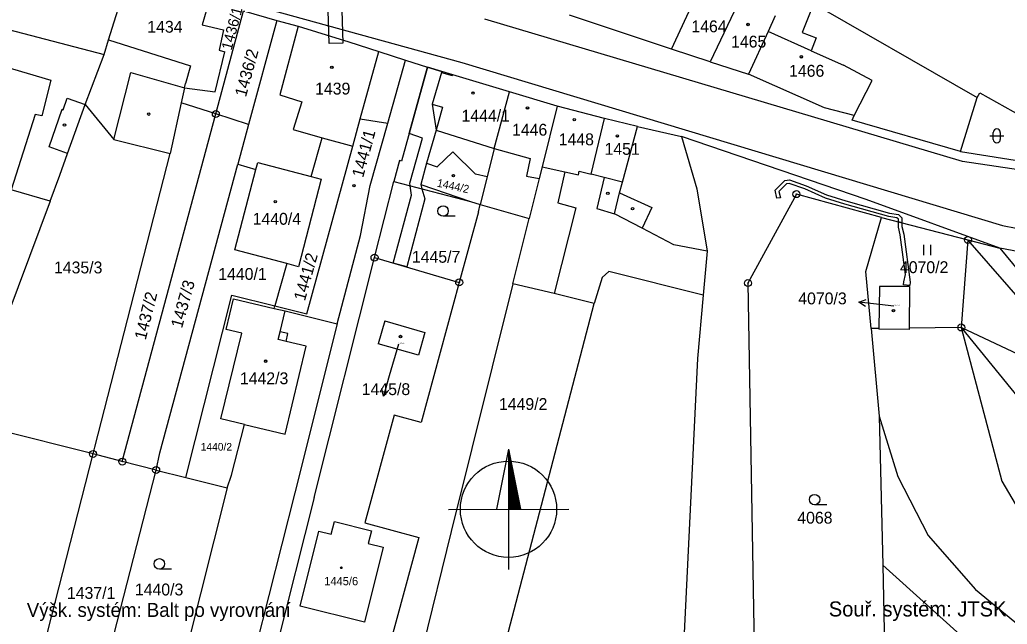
# Model space of a CAD drawing. Extents: x -593183 to -588034, y -1130415 to -1124994.
# Drawn here: x -589829.8 to -589688, y -1129580.6 to -1129493.8 of the extents above; entities that cross this region are included whole.
import ezdxf

# ---------------------------------------------------------------- set-up
doc = ezdxf.new("R2010")
doc.units = 0
for name, color, linetype in [('Vrstva 1', 7, 'Continuous'), ('Vrstva 10', 7, 'Continuous'), ('Vrstva 16', 7, 'Continuous'), ('Vrstva 18', 7, 'Continuous'), ('Vrstva 19', 7, 'Continuous'), ('Vrstva 24', 7, 'Continuous'), ('Vrstva 25', 7, 'Continuous'), ('Vrstva 27', 7, 'Continuous'), ('Vrstva 4', 7, 'Continuous'), ('Vrstva 60', 7, 'Continuous'), ('Vrstva 63', 7, 'Continuous')]:
    doc.layers.add(name, color=color, linetype=linetype)

msp = doc.modelspace()

# ---------------------------------------------------------------- linework, layer by layer
at = {"layer": 'Vrstva 1'}
for p, q in [((-589817.07, -1129496.74), (-589814.58, -1129488.74)), ((-589806.95, -1129488.77), (-589766.33, -1129499.99)), ((-589719.54, -1129489.38), (-589692.32, -1129505)), ((-589736.22, -1129498.08), (-589732.37, -1129489.7)), ((-589802.63, -1129491.15), (-589803.61, -1129494.59)), ((-589726.71, -1129491.54), (-589730.7, -1129499.86)), ((-589801.67, -1129507.36), (-589797.71, -1129492.56)), ((-589797.71, -1129492.56), (-589792.89, -1129493.95)), ((-589736.22, -1129498.08), (-589750.86, -1129493.17)), ((-589721.33, -1129493.29), (-589722.37, -1129495.55)), ((-589803.61, -1129494.59), (-589800.56, -1129495.31)), ((-589792.89, -1129493.95), (-589796.97, -1129508.89)), ((-589792.89, -1129493.95), (-589789.83, -1129494.76)), ((-589789.83, -1129494.76), (-589782.55, -1129497.03)), ((-589694.44, -1129514.19), (-589763.05, -1129493.78)), ((-589800.56, -1129495.31), (-589801.18, -1129498.2)), ((-589722.37, -1129495.55), (-589725.17, -1129501.64)), ((-589817.72, -1129498.84), (-589817.07, -1129496.74)), ((-589782.55, -1129497.03), (-589778.27, -1129498.4)), ((-589820.45, -1129506.01), (-589817.72, -1129498.84)), ((-589801.75, -1129504.2), (-589800.39, -1129498.46)), ((-589801.18, -1129498.2), (-589800.39, -1129498.46)), ((-589780.93, -1129508.08), (-589778.27, -1129498.4)), ((-589778.27, -1129498.4), (-589774.43, -1129499.62)), ((-589730.7, -1129499.86), (-589736.22, -1129498.08)), ((-589776.96, -1129508.68), (-589774.43, -1129499.62)), ((-589771.28, -1129500.65), (-589775.01, -1129514.11)), ((-589774.43, -1129499.62), (-589771.28, -1129500.65)), ((-589769.2, -1129501.28), (-589771.28, -1129500.65)), ((-589766.33, -1129499.99), (-589688.68, -1129523.34)), ((-589730.7, -1129499.86), (-589725.17, -1129501.64)), ((-589767.63, -1129501.75), (-589769.2, -1129501.28)), ((-589759.48, -1129504.2), (-589767.63, -1129501.75)), ((-589714.26, -1129506.5), (-589725.17, -1129501.64)), ((-589806.18, -1129503.61), (-589806.65, -1129505.75)), ((-589806.18, -1129503.61), (-589801.75, -1129504.2)), ((-589761.7, -1129512.3), (-589759.48, -1129504.2)), ((-589752.63, -1129506.26), (-589759.48, -1129504.2)), ((-589692.32, -1129505), (-589691.97, -1129504.34)), ((-589691.97, -1129504.34), (-589681.73, -1129510.08)), ((-589822.95, -1129513.02), (-589820.45, -1129506.01)), ((-589820.45, -1129506.01), (-589816.3, -1129511.01)), ((-589806.65, -1129505.75), (-589808.24, -1129513.02)), ((-589801.67, -1129507.36), (-589806.65, -1129505.75)), ((-589752.63, -1129506.26), (-589754.8, -1129514.93)), ((-589745.85, -1129508.02), (-589752.63, -1129506.26)), ((-589694.73, -1129512.76), (-589692.32, -1129505)), ((-589815.1, -1129557.23), (-589801.67, -1129507.36)), ((-589796.97, -1129508.89), (-589801.67, -1129507.36)), ((-589710, -1129507.59), (-589714.26, -1129506.5)), ((-589710.27, -1129508.25), (-589710, -1129507.59)), ((-589796.97, -1129508.89), (-589798.51, -1129514.55)), ((-589782, -1129511.99), (-589780.93, -1129508.08)), ((-589779.5, -1129517.6), (-589776.96, -1129508.68)), ((-589747.76, -1129516), (-589745.85, -1129508.02)), ((-589741.14, -1129509.17), (-589745.85, -1129508.02)), ((-589741.14, -1129509.17), (-589734.82, -1129510.6)), ((-589694.73, -1129512.76), (-589710.27, -1129508.25)), ((-589734.82, -1129510.6), (-589732.62, -1129518.1)), ((-589708.27, -1129519.64), (-589734.82, -1129510.6)), ((-589816.3, -1129511.01), (-589808.24, -1129513.02)), ((-589788.6, -1129536.05), (-589782, -1129511.99)), ((-589787.97, -1129516.35), (-589786.4, -1129510.76)), ((-589786.4, -1129510.76), (-589782, -1129511.99)), ((-589824.07, -1129516.14), (-589822.95, -1129513.02)), ((-589819.04, -1129555.16), (-589808.24, -1129513.02)), ((-589767.63, -1129512.78), (-589769.87, -1129514.92)), ((-589764.39, -1129515.98), (-589767.63, -1129512.78)), ((-589761.7, -1129512.3), (-589762.72, -1129516.4)), ((-589694.73, -1129512.76), (-589670.27, -1129516.64)), ((-589809.69, -1129555.97), (-589798.51, -1129514.55)), ((-589798.51, -1129514.55), (-589795.92, -1129515.33)), ((-589795.92, -1129515.33), (-589795.66, -1129514.34)), ((-589795.66, -1129514.34), (-589787.97, -1129516.35)), ((-589775.3, -1129514.03), (-589776.13, -1129517.03)), ((-589775.01, -1129514.11), (-589775.3, -1129514.03)), ((-589771.41, -1129514.41), (-589772.25, -1129517.48)), ((-589771.41, -1129514.41), (-589769.87, -1129514.92)), ((-589670.04, -1129517.77), (-589694.44, -1129514.19)), ((-589825.47, -1129519.88), (-589824.07, -1129516.14)), ((-589798.96, -1129526.86), (-589795.92, -1129515.33)), ((-589762.72, -1129516.4), (-589764.39, -1129515.98)), ((-589754.8, -1129514.93), (-589755.22, -1129516.62)), ((-589745.88, -1129516.48), (-589747.76, -1129516)), ((-589786.52, -1129516.73), (-589789.79, -1129529.28)), ((-589787.97, -1129516.35), (-589786.52, -1129516.73)), ((-589780.88, -1129524.81), (-589779.5, -1129517.6)), ((-589778.88, -1129527.96), (-589776.13, -1129517.03)), ((-589776.13, -1129517.03), (-589765.12, -1129519.91)), ((-589772.25, -1129517.48), (-589765.12, -1129519.91)), ((-589762.72, -1129516.4), (-589763.7, -1129520.34)), ((-589755.22, -1129516.62), (-589756.65, -1129522.34)), ((-589743.29, -1129517.13), (-589745.88, -1129516.48)), ((-589743.68, -1129518.68), (-589743.29, -1129517.13)), ((-589825.47, -1129519.88), (-589831.04, -1129518.22)), ((-589744.44, -1129521.67), (-589743.68, -1129518.68)), ((-589732.62, -1129518.1), (-589731.09, -1129527.03)), ((-589718.3, -1129518.86), (-589725.26, -1129531.62)), ((-589706.09, -1129522.2), (-589718.3, -1129518.86)), ((-589825.47, -1129519.88), (-589833.36, -1129540.95)), ((-589765.12, -1129519.91), (-589763.7, -1129520.34)), ((-589763.96, -1129521.38), (-589763.7, -1129520.34)), ((-589763.7, -1129520.34), (-589756.65, -1129522.34)), ((-589689.08, -1129526.59), (-589708.27, -1129519.64)), ((-589763.96, -1129521.38), (-589766.72, -1129531.52)), ((-589740.43, -1129523.76), (-589744.44, -1129521.67)), ((-589759, -1129531.75), (-589756.65, -1129522.34)), ((-589708.33, -1129529.96), (-589706.09, -1129522.2)), ((-589706.09, -1129522.2), (-589693.67, -1129525.43)), ((-589688.68, -1129523.34), (-589675.74, -1129525.95)), ((-589784.26, -1129537.48), (-589780.88, -1129524.81)), ((-589735.89, -1129526.13), (-589740.43, -1129523.76)), ((-589731.09, -1129527.03), (-589735.89, -1129526.13)), ((-589693.67, -1129525.43), (-589694.63, -1129537.99)), ((-589683.52, -1129537.07), (-589693.67, -1129525.43)), ((-589693.67, -1129525.43), (-589689.08, -1129526.59)), ((-589791.48, -1129528.83), (-589798.96, -1129526.86)), ((-589731.09, -1129527.03), (-589731.67, -1129533.35)), ((-589689.08, -1129526.59), (-589682.91, -1129534.14)), ((-589675.02, -1129529.4), (-589689.08, -1129526.59)), ((-589791.48, -1129528.83), (-589793.18, -1129534.9)), ((-589789.79, -1129529.28), (-589791.48, -1129528.83)), ((-589787.56, -1129562.39), (-589778.88, -1129527.96)), ((-589778.88, -1129527.96), (-589766.72, -1129531.52)), ((-589745.21, -1129529.97), (-589746.18, -1129530.82)), ((-589731.67, -1129533.35), (-589745.21, -1129529.97)), ((-589707.57, -1129538.13), (-589708.33, -1129529.96)), ((-589766.72, -1129531.52), (-589772.19, -1129551.63)), ((-589759, -1129531.75), (-589767.87, -1129567.27)), ((-589753.1, -1129533.12), (-589759, -1129531.75)), ((-589746.18, -1129530.82), (-589747.36, -1129534.55)), ((-589725.26, -1129531.62), (-589724.16, -1129597.36)), ((-589805.97, -1129559.52), (-589799.37, -1129533.34)), ((-589799.37, -1129533.34), (-589793.18, -1129534.9)), ((-589747.36, -1129534.55), (-589753.1, -1129533.12)), ((-589702.06, -1129532.13), (-589702.11, -1129538.07)), ((-589800.18, -1129538.27), (-589799.12, -1129533.9)), ((-589799.12, -1129533.9), (-589793.28, -1129535.26)), ((-589765.48, -1129604), (-589747.36, -1129534.55)), ((-589731.67, -1129533.35), (-589732.5, -1129542.46)), ((-589793.28, -1129535.26), (-589793.18, -1129534.9)), ((-589793.28, -1129535.26), (-589791.72, -1129535.62)), ((-589793.18, -1129534.9), (-589788.6, -1129536.05)), ((-589792.44, -1129538.6), (-589791.72, -1129535.62)), ((-589791.72, -1129535.62), (-589784.26, -1129537.48)), ((-589784.26, -1129537.48), (-589790.34, -1129561.7)), ((-589777.4, -1129537.05), (-589778.34, -1129540.32)), ((-589777.4, -1129537.05), (-589771.64, -1129538.71)), ((-589800.93, -1129551.11), (-589797.94, -1129538.8)), ((-589797.94, -1129538.8), (-589800.18, -1129538.27)), ((-589791.32, -1129538.87), (-589792.44, -1129538.6)), ((-589791.59, -1129539.99), (-589791.32, -1129538.87)), ((-589771.64, -1129538.71), (-589772.58, -1129541.98)), ((-589706.44, -1129538.12), (-589707.57, -1129538.13)), ((-589707.57, -1129538.13), (-589706.41, -1129550.69)), ((-589706.44, -1129538.12), (-589706.44, -1129538.24)), ((-589694.63, -1129537.99), (-589702.11, -1129538.07)), ((-589678.71, -1129545.47), (-589694.63, -1129537.99)), ((-589694.63, -1129537.99), (-589670.35, -1129567.92)), ((-589694.63, -1129537.99), (-589688.82, -1129560.05)), ((-589788.68, -1129540.69), (-589791.59, -1129539.99)), ((-589772.58, -1129541.98), (-589778.34, -1129540.32)), ((-589791.72, -1129553.3), (-589788.68, -1129540.69)), ((-589732.5, -1129542.46), (-589734.96, -1129593.28)), ((-589819.29, -1129556.13), (-589836.73, -1129551.73)), ((-589797.55, -1129551.91), (-589800.93, -1129551.11)), ((-589776.05, -1129550.58), (-589780.26, -1129566.03)), ((-589772.19, -1129551.63), (-589776.05, -1129550.58)), ((-589706.41, -1129550.69), (-589705.89, -1129572.07)), ((-589706.41, -1129550.69), (-589703.71, -1129559.39)), ((-589799.41, -1129559.19), (-589797.55, -1129551.91)), ((-589797.55, -1129551.91), (-589791.72, -1129553.3)), ((-589819.29, -1129556.13), (-589819.04, -1129555.16)), ((-589810.24, -1129558.44), (-589809.69, -1129555.97)), ((-589828.04, -1129590.35), (-589819.29, -1129556.13)), ((-589815.1, -1129557.23), (-589819.29, -1129556.13)), ((-589810.24, -1129558.44), (-589815.1, -1129557.23)), ((-589820.4, -1129597.96), (-589810.24, -1129558.44)), ((-589810.24, -1129558.44), (-589805.97, -1129559.52)), ((-589805.97, -1129559.52), (-589800.06, -1129561.01)), ((-589800.06, -1129561.01), (-589799.41, -1129559.19)), ((-589703.71, -1129559.39), (-589699.38, -1129567.82)), ((-589688.82, -1129560.05), (-589685.13, -1129566.31)), ((-589800.06, -1129561.01), (-589810.15, -1129601.06)), ((-589790.34, -1129561.7), (-589802.26, -1129609.03)), ((-589787.56, -1129562.39), (-589795.64, -1129594.52)), ((-589785.11, -1129567.66), (-589784.65, -1129565.82)), ((-589784.65, -1129565.82), (-589779.32, -1129567.15)), ((-589789.58, -1129577.97), (-589786.87, -1129567.22)), ((-589786.87, -1129567.22), (-589785.11, -1129567.66)), ((-589780.26, -1129566.03), (-589776.39, -1129567.08)), ((-589779.32, -1129567.15), (-589779.78, -1129568.99)), ((-589767.87, -1129567.27), (-589776.46, -1129601.95)), ((-589776.39, -1129567.08), (-589772.53, -1129568.13)), ((-589772.53, -1129568.13), (-589776.72, -1129583.6)), ((-589699.38, -1129567.82), (-589692.56, -1129575.6)), ((-589777.65, -1129569.53), (-589780.33, -1129580.25)), ((-589779.78, -1129568.99), (-589777.65, -1129569.53)), ((-589705.89, -1129572.07), (-589671.76, -1129602.81)), ((-589705.89, -1129572.07), (-589705.52, -1129591.79)), ((-589692.56, -1129575.6), (-589648.6, -1129611.74)), ((-589780.33, -1129580.25), (-589789.58, -1129577.97))]:
    msp.add_line(p, q, dxfattribs=at)
for points in [[(-589702.06, -1129532.13), (-589706.38, -1129532.12), (-589706.44, -1129538.12)], [(-589702.11, -1129538.07), (-589702.11, -1129538.27), (-589706.44, -1129538.24)]]:
    msp.add_lwpolyline(points, dxfattribs=at)
at = {"layer": 'Vrstva 10'}
msp.add_lwpolyline([(-589788.63, -1129487.81), (-589784.84, -1129482.73), (-589780.74, -1129487.56), (-589783.71, -1129487.65), (-589783.42, -1129497.22), (-589785.37, -1129497.27), (-589785.66, -1129487.72)], close=True, dxfattribs=at)
at = {"layer": 'Vrstva 16'}
for p, q in [((-589704.29, -1129534.91), (-589706.36, -1129534.68)), ((-589775.45, -1129540.37), (-589776.77, -1129544.94))]:
    msp.add_line(p, q, dxfattribs=at)
at = {"layer": 'Vrstva 24'}
for centre, radius in [((-589801.67, -1129507.36), 0.5), ((-589801.67, -1129507.36), 0.0327), ((-589718.3, -1129518.86), 0.5), ((-589718.3, -1129518.86), 0.0327), ((-589693.67, -1129525.43), 0.5), ((-589693.67, -1129525.43), 0.0327), ((-589778.88, -1129527.96), 0.5), ((-589778.88, -1129527.96), 0.0327), ((-589766.72, -1129531.52), 0.5), ((-589766.72, -1129531.52), 0.0327), ((-589725.26, -1129531.62), 0.5), ((-589725.26, -1129531.62), 0.0327), ((-589694.63, -1129537.99), 0.5), ((-589694.63, -1129537.99), 0.0327), ((-589819.29, -1129556.13), 0.5), ((-589819.29, -1129556.13), 0.0327), ((-589815.1, -1129557.23), 0.5), ((-589815.1, -1129557.23), 0.0327), ((-589810.24, -1129558.44), 0.5), ((-589810.24, -1129558.44), 0.0327)]:
    msp.add_circle(centre, radius, dxfattribs=at)
at = {"layer": 'Vrstva 25'}
for p, q in [((-589690.52, -1129510.5), (-589688.52, -1129510.5)), ((-589690.02, -1129511), (-589690.02, -1129510)), ((-589689.02, -1129510), (-589689.02, -1129511)), ((-589767.29, -1129522.03), (-589769.04, -1129522.03)), ((-589700.03, -1129526.12), (-589700.03, -1129527.62)), ((-589699.01, -1129527.62), (-589699.01, -1129526.12)), ((-589706.36, -1129534.68), (-589709.34, -1129534.36)), ((-589776.77, -1129544.94), (-589777.6, -1129547.82)), ((-589713.94, -1129563.43), (-589715.69, -1129563.43)), ((-589808.03, -1129572.65), (-589809.78, -1129572.65))]:
    msp.add_line(p, q, dxfattribs=at)
for points in [[(-589708.4, -1129534.96), (-589709.34, -1129534.36), (-589708.29, -1129533.97)], [(-589776.84, -1129547), (-589777.6, -1129547.82), (-589777.81, -1129546.72)]]:
    msp.add_lwpolyline(points, dxfattribs=at)
for centre, radius in [((-589725.24, -1129494.52), 0.175), ((-589725.24, -1129494.52), 0.15), ((-589717.59, -1129499.16), 0.175), ((-589717.59, -1129499.16), 0.15), ((-589785.01, -1129500.67), 0.175), ((-589785.01, -1129500.67), 0.15), ((-589764.74, -1129504.36), 0.175), ((-589764.74, -1129504.36), 0.15), ((-589756.91, -1129506.49), 0.175), ((-589756.91, -1129506.49), 0.15), ((-589811.31, -1129507.38), 0.175), ((-589823.4, -1129508.95), 0.175), ((-589750.19, -1129508.17), 0.175), ((-589750.19, -1129508.17), 0.15), ((-589744.01, -1129510.51), 0.175), ((-589744.01, -1129510.51), 0.15), ((-589767.55, -1129516.22), 0.175), ((-589767.55, -1129516.22), 0.15), ((-589781.83, -1129517.63), 0.175), ((-589781.83, -1129517.63), 0.15), ((-589745.38, -1129518.76), 0.175), ((-589793.13, -1129519.94), 0.175), ((-589793.13, -1129519.94), 0.15), ((-589769.04, -1129521.28), 0.75), ((-589741.83, -1129520.94), 0.175), ((-589704.36, -1129535.59), 0.175), ((-589704.36, -1129535.59), 0.15), ((-589775.15, -1129539.29), 0.175), ((-589775.15, -1129539.29), 0.15), ((-589794.52, -1129542.82), 0.175), ((-589794.52, -1129542.82), 0.15), ((-589715.69, -1129562.68), 0.75), ((-589809.78, -1129571.9), 0.75), ((-589783.64, -1129572.46), 0.122), ((-589783.64, -1129572.46), 0.105)]:
    msp.add_circle(centre, radius, dxfattribs=at)
for centre, start, end in [((-589689.52, -1129510), 90, 180), ((-589689.52, -1129510), 0, 90), ((-589689.52, -1129511), 180, 270), ((-589689.52, -1129511), 270, 0)]:
    msp.add_arc(centre, 0.5, start, end, dxfattribs=at)
at = {"layer": 'Vrstva 27'}
for p, q in [((-589773.92, -1129510.18), (-589771.28, -1129500.65)), ((-589771.28, -1129500.65), (-589769.2, -1129501.28)), ((-589769.24, -1129501.43), (-589770.61, -1129505.96)), ((-589769.2, -1129501.28), (-589769.24, -1129501.43)), ((-589770.61, -1129505.96), (-589770.04, -1129509.69)), ((-589771.98, -1129510.81), (-589773.92, -1129510.18)), ((-589770.04, -1129509.69), (-589771.41, -1129514.41)), ((-589773.8, -1129517.29), (-589771.98, -1129510.81)), ((-589771.41, -1129514.41), (-589772.25, -1129517.48)), ((-589773.76, -1129517.65), (-589773.8, -1129517.29)), ((-589773.59, -1129519.01), (-589773.76, -1129517.65)), ((-589772.25, -1129517.48), (-589772.07, -1129518.09)), ((-589721.37, -1129518.3), (-589719.95, -1129516.88)), ((-589719.73, -1129517.36), (-589720.81, -1129518.46)), ((-589719.95, -1129516.88), (-589719.28, -1129516.82)), ((-589719.34, -1129517.32), (-589719.73, -1129517.36)), ((-589717.1, -1129518.11), (-589719.34, -1129517.32)), ((-589719.28, -1129516.82), (-589716.92, -1129517.65)), ((-589716.92, -1129517.65), (-589713.96, -1129518.96)), ((-589776.18, -1129528.75), (-589773.59, -1129519.01)), ((-589772.07, -1129518.09), (-589771.65, -1129519.53)), ((-589721.09, -1129519.45), (-589721.37, -1129518.3)), ((-589720.81, -1129518.46), (-589720.59, -1129519.37)), ((-589714.14, -1129519.42), (-589717.1, -1129518.11)), ((-589713.96, -1129518.96), (-589711.22, -1129519.84)), ((-589771.65, -1129519.53), (-589774.26, -1129529.31)), ((-589720.59, -1129519.37), (-589721.09, -1129519.45)), ((-589711.36, -1129520.32), (-589714.14, -1129519.42)), ((-589705.01, -1129522.05), (-589711.36, -1129520.32)), ((-589711.22, -1129519.84), (-589704.91, -1129521.57)), ((-589704.91, -1129521.57), (-589703.65, -1129521.78)), ((-589703.65, -1129521.78), (-589703.14, -1129522.24)), ((-589703.87, -1129522.24), (-589705.01, -1129522.05)), ((-589703.64, -1129522.46), (-589703.87, -1129522.24)), ((-589703.64, -1129522.84), (-589703.64, -1129522.46)), ((-589703.64, -1129523.58), (-589703.64, -1129522.84)), ((-589703.64, -1129522.84), (-589703.14, -1129522.97)), ((-589703.14, -1129522.97), (-589703.64, -1129522.84)), ((-589703.14, -1129522.24), (-589703.14, -1129522.97)), ((-589703.14, -1129522.97), (-589703.14, -1129523.52)), ((-589703.39, -1129524.68), (-589703.64, -1129523.58)), ((-589702.63, -1129530.41), (-589703.39, -1129524.68)), ((-589703.14, -1129523.52), (-589702.89, -1129524.6)), ((-589702.89, -1129524.6), (-589701.95, -1129531.5)), ((-589774.26, -1129529.31), (-589776.18, -1129528.75)), ((-589702.89, -1129531.42), (-589702.63, -1129530.41)), ((-589702.93, -1129531.87), (-589702.89, -1129531.42)), ((-589701.99, -1129531.95), (-589702.93, -1129531.87)), ((-589701.95, -1129531.5), (-589701.99, -1129531.95))]:
    msp.add_line(p, q, dxfattribs=at)
at = {"layer": 'Vrstva 4'}
for p, q in [((-589716.25, -1129492.57), (-589717.45, -1129495.68)), ((-589832.55, -1129494.97), (-589817.72, -1129498.84)), ((-589789.83, -1129494.76), (-589792.49, -1129504.59)), ((-589716.19, -1129498.3), (-589722.37, -1129495.55)), ((-589717.45, -1129495.68), (-589715.46, -1129496.45)), ((-589715.46, -1129496.45), (-589716.19, -1129498.3)), ((-589817.07, -1129496.74), (-589805.29, -1129500.47)), ((-589716.19, -1129498.3), (-589711.53, -1129500.37)), ((-589832.15, -1129500.5), (-589825.38, -1129502.53)), ((-589805.29, -1129500.47), (-589806, -1129502.97)), ((-589707.4, -1129502.57), (-589711.53, -1129500.37)), ((-589816.3, -1129511.01), (-589813.89, -1129501.4)), ((-589813.89, -1129501.4), (-589806.18, -1129503.61)), ((-589769.24, -1129501.43), (-589770.61, -1129505.96)), ((-589769.2, -1129501.28), (-589769.24, -1129501.43)), ((-589769.24, -1129501.43), (-589767.73, -1129501.84)), ((-589767.63, -1129501.75), (-589767.73, -1129501.84)), ((-589825.38, -1129502.53), (-589826.63, -1129507.63)), ((-589806.18, -1129503.61), (-589806, -1129502.97)), ((-589710, -1129507.59), (-589707.4, -1129502.57)), ((-589792.49, -1129504.59), (-589789.31, -1129505.6)), ((-589823.58, -1129506.77), (-589823.02, -1129505.08)), ((-589823.02, -1129505.08), (-589820.45, -1129506.01)), ((-589789.31, -1129505.6), (-589790.58, -1129509.59)), ((-589770.61, -1129505.96), (-589769.13, -1129506.4)), ((-589769.13, -1129506.4), (-589770.04, -1129509.69)), ((-589827.59, -1129507.42), (-589831.04, -1129518.22)), ((-589826.63, -1129507.63), (-589827.59, -1129507.42)), ((-589825.62, -1129512.08), (-589823.72, -1129506.69)), ((-589823.72, -1129506.69), (-589823.58, -1129506.77)), ((-589780.93, -1129508.08), (-589776.96, -1129508.68)), ((-589743.29, -1129517.13), (-589741.14, -1129509.17)), ((-589790.58, -1129509.59), (-589786.4, -1129510.76)), ((-589770.04, -1129509.69), (-589761.7, -1129512.3)), ((-589822.95, -1129513.02), (-589825.62, -1129512.08)), ((-589761.7, -1129512.3), (-589756.54, -1129513.76)), ((-589756.54, -1129513.76), (-589757.04, -1129516.26)), ((-589757.04, -1129516.26), (-589755.22, -1129516.62)), ((-589754.8, -1129514.93), (-589751.55, -1129515.66)), ((-589751.55, -1129515.66), (-589752.54, -1129520.12)), ((-589751.55, -1129515.66), (-589749.59, -1129516.1)), ((-589749.59, -1129516.1), (-589749.47, -1129515.57)), ((-589749.47, -1129515.57), (-589747.76, -1129516)), ((-589745.88, -1129516.48), (-589746.95, -1129520.92)), ((-589743.68, -1129518.68), (-589739.07, -1129520.76)), ((-589752.54, -1129520.12), (-589749.98, -1129520.81)), ((-589749.98, -1129520.81), (-589753.1, -1129533.12)), ((-589746.95, -1129520.92), (-589744.44, -1129521.67)), ((-589739.07, -1129520.76), (-589740.43, -1129523.76)), ((-589792.71, -1129539.72), (-589792.44, -1129538.6)), ((-589791.59, -1129539.99), (-589792.71, -1129539.72))]:
    msp.add_line(p, q, dxfattribs=at)
at = {"layer": 'Vrstva 60'}
for p, q in [((-589759.65, -1129555.43), (-589761.37, -1129564.07)), ((-589759.65, -1129555.43), (-589759.63, -1129572.71)), ((-589759.65, -1129555.43), (-589757.91, -1129564.07)), ((-589759.56, -1129555.8), (-589759.55, -1129564.07)), ((-589759.47, -1129556.31), (-589759.47, -1129564.07)), ((-589759.39, -1129556.67), (-589759.38, -1129564.07)), ((-589759.3, -1129557.18), (-589759.29, -1129564.07)), ((-589759.21, -1129557.56), (-589759.21, -1129564.07)), ((-589759.13, -1129558.03), (-589759.12, -1129564.07)), ((-589759.04, -1129558.39), (-589759.03, -1129564.07)), ((-589758.95, -1129559), (-589758.95, -1129564.07)), ((-589758.87, -1129559.32), (-589758.86, -1129564.07)), ((-589758.78, -1129559.74), (-589758.77, -1129564.07)), ((-589758.69, -1129560.16), (-589758.69, -1129564.07)), ((-589758.61, -1129560.6), (-589758.6, -1129564.07)), ((-589758.52, -1129561.04), (-589758.51, -1129564.07)), ((-589758.44, -1129561.49), (-589758.43, -1129564.07)), ((-589758.35, -1129561.94), (-589758.34, -1129564.07)), ((-589758.26, -1129562.32), (-589758.26, -1129564.07)), ((-589758.17, -1129562.76), (-589758.17, -1129564.07)), ((-589768.28, -1129564.08), (-589751, -1129564.06)), ((-589758.09, -1129563.2), (-589758.08, -1129564.07)), ((-589758, -1129563.57), (-589758, -1129564.07))]:
    msp.add_line(p, q, dxfattribs=at)
msp.add_circle((-589759.64, -1129564.07), 6.91, dxfattribs=at)

# ---------------------------------------------------------------- texts
at = {"layer": 'Vrstva 16'}
for s, p in [('4070/3', (-589718.03, -1129534.67)), ('1445/8', (-589780.71, -1129547.69))]:
    msp.add_text(s, height=1.7, dxfattribs=at).set_placement(p)
at = {"layer": 'Vrstva 18'}
for s, height, rotation, p in [('1436/1', 1.53, 75.2565, (-589799.41, -1129498.3)), ('1436/2', 1.7, 74.7449, (-589797.34, -1129505.02)), ('1441/2', 1.7, 74.3577, (-589788.88, -1129534.28)), ('1437/3', 1.7, 74.3638, (-589806.53, -1129538.18)), ('1437/2', 1.7, 75.9749, (-589811.74, -1129539.87))]:
    msp.add_text(s, height=height, rotation=rotation, dxfattribs=at).set_placement(p)
for s, height, p in [('1445/7', 1.7, (-589773.51, -1129528.7)), ('1435/3', 1.7, (-589824.91, -1129530.23)), ('4070/2', 1.7, (-589703.43, -1129530.19)), ('1440/1', 1.7, (-589801.32, -1129531.16)), ('1449/2', 1.7, (-589761.01, -1129549.82)), ('1440/2', 1.1, (-589803.84, -1129555.66)), ('4068', 1.7, (-589718.17, -1129566.13)), ('1437/1', 1.7, (-589823.05, -1129576.92)), ('1440/3', 1.7, (-589813.29, -1129576.43))]:
    msp.add_text(s, height=height, dxfattribs=at).set_placement(p)
at = {"layer": 'Vrstva 19'}
for s, height, p in [('1434', 1.7, (-589811.51, -1129495.7)), ('1464', 1.7, (-589733.38, -1129495.64)), ('1465', 1.7, (-589727.68, -1129497.83)), ('1466', 1.7, (-589719.35, -1129502.02)), ('1439', 1.7, (-589787.41, -1129504.57)), ('1444/1', 1.7, (-589766.39, -1129508.46)), ('1446', 1.7, (-589759.13, -1129510.47)), ('1448', 1.7, (-589752.43, -1129511.85)), ('1451', 1.7, (-589745.85, -1129513.22)), ('1440/4', 1.7, (-589796.38, -1129523.25)), ('4070/3', 0.2, (-589704.29, -1129534.91)), ('1445/8', 0.2, (-589775.45, -1129540.37)), ('1442/3', 1.7, (-589798.21, -1129546.13)), ('1445/6', 1.19, (-589786.1, -1129574.97))]:
    msp.add_text(s, height=height, dxfattribs=at).set_placement(p)
for s, height, rotation, p in [('1441/1', 1.7, 74.9488, (-589780.52, -1129516.59)), ('1444/2', 1.14, 347.9118, (-589769.99, -1129517.77))]:
    msp.add_text(s, height=height, rotation=rotation, dxfattribs=at).set_placement(p)
at = {"layer": 'Vrstva 63'}
for s, height, p in [('Souř. systém: JTSK', 2.1597, (-589713.65, -1129579.45)), ('Výšk. systém: Balt po vyrovnání', 1.9997, (-589828.81, -1129579.51))]:
    msp.add_text(s, height=height, rotation=0.0013, dxfattribs=at).set_placement(p)

doc.saveas('drawing.dxf')
